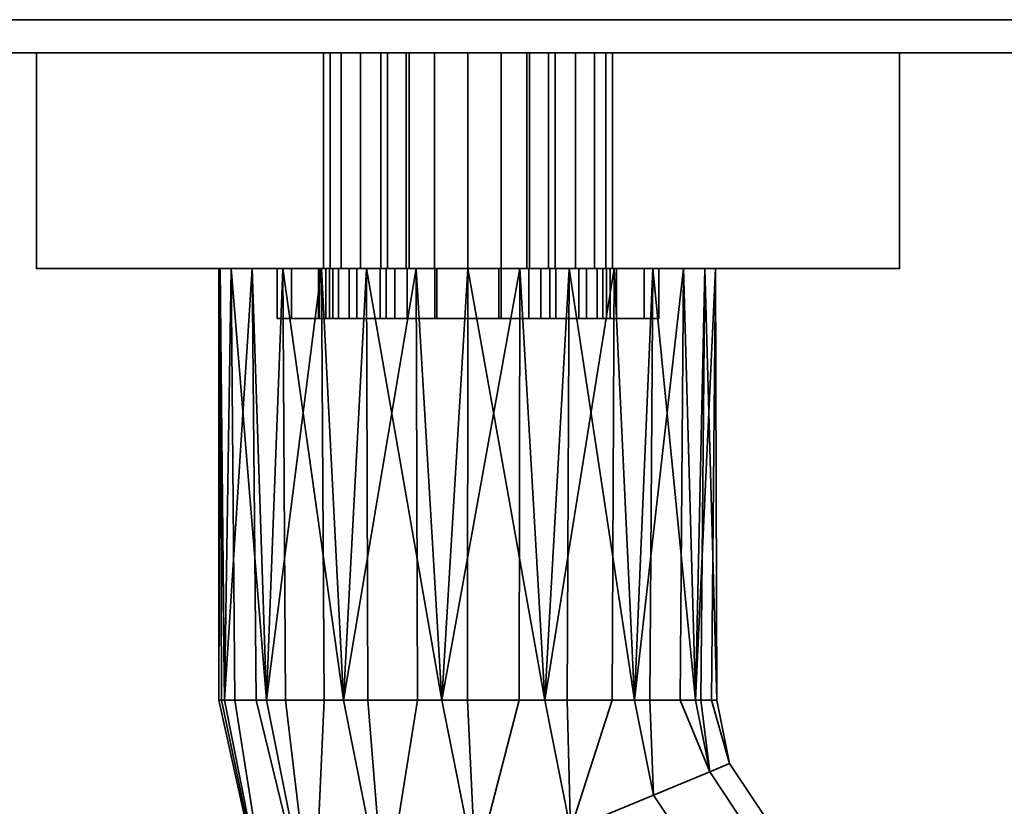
# Model space of a CAD drawing. Header units: millimetres. Extents: x -508 to 6708, y -110 to 248.
# Tile 470 of 656: x 1169 to 1228, y -84 to -37. Entities that reach past the tile are written whole.
import ezdxf

# ---------------------------------------------------------------- set-up
doc = ezdxf.new("R2010")
doc.units = ezdxf.units.MM
doc.layers.add('151', color=7, linetype='Continuous', true_color=0xffffff)

# ---------------------------------------------------------------- blocks, each defined once
blk = doc.blocks.new('UG_SURFACE_034')
at = {"layer": '151', "color": 252, "linetype": 'Continuous', "lineweight": 35}
for points in [[(1872, -39.1, 2030), (1872, -26, 2030), (1128, -26, 2030), (1128, -39.1, 2030)], [(1128, -39.1, 2), (1128, -37.1), (1872, -37.1), (1872, -39.1, 2)], [(1128, -39.1, 2), (1872, -39.1, 2), (1872, -39.1, 2030), (1128, -39.1, 2030)]]:
    blk.add_3dface(points, dxfattribs=at)
blk = doc.blocks.new('UG_SURFACE_041')
at = {"layer": '151', "color": 252, "linetype": 'Continuous', "lineweight": 35}
for points in [[(1187.654, -52.1, 1013.609), (1187.654, -55.1, 1013.609), (1188.85, -55.1, 1016.597), (1188.85, -52.1, 1016.597)], [(1187.654, -52.1, 1010.391), (1187.654, -55.1, 1010.391), (1187.654, -55.1, 1013.609), (1187.654, -52.1, 1013.609)], [(1188.85, -52.1, 1007.403), (1188.85, -55.1, 1007.403), (1187.654, -55.1, 1010.391), (1187.654, -52.1, 1010.391)], [(1194, -52.1, 1003.739), (1187.654, -52.1, 1010.391), (1187.654, -52.1, 1013.609)], [(1194, -52.1, 1003.739), (1191.072, -52.1, 1005.074), (1188.85, -52.1, 1007.403), (1187.654, -52.1, 1010.391)], [(1187.654, -52.1, 1013.609), (1188.85, -52.1, 1016.597), (1191.072, -52.1, 1018.926), (1194, -52.1, 1003.739)], [(1188.85, -52.1, 1016.597), (1188.85, -55.1, 1016.597), (1191.072, -55.1, 1018.926), (1191.072, -52.1, 1018.926)], [(1191.072, -52.1, 1005.074), (1191.072, -55.1, 1005.074), (1188.85, -55.1, 1007.403), (1188.85, -52.1, 1007.403)], [(1191.072, -52.1, 1018.926), (1191.072, -55.1, 1018.926), (1194, -55.1, 1020.261), (1194, -52.1, 1020.261)], [(1194, -52.1, 1003.739), (1194, -55.1, 1003.739), (1191.072, -55.1, 1005.074), (1191.072, -52.1, 1005.074)], [(1191.072, -52.1, 1018.926), (1194, -52.1, 1020.261), (1194, -52.1, 1003.739)], [(1194, -52.1, 1020.261), (1194, -55.1, 1020.261), (1194, -55.1, 1003.739), (1194, -52.1, 1003.739)], [(1194, -55.1, 1003.739), (1187.654, -55.1, 1013.609), (1187.654, -55.1, 1010.391)], [(1194, -55.1, 1003.739), (1191.072, -55.1, 1018.926), (1188.85, -55.1, 1016.597), (1187.654, -55.1, 1013.609)], [(1187.654, -55.1, 1010.391), (1188.85, -55.1, 1007.403), (1191.072, -55.1, 1005.074), (1194, -55.1, 1003.739)], [(1194, -55.1, 1003.739), (1194, -55.1, 1020.261), (1191.072, -55.1, 1018.926)]]:
    blk.add_3dface(points, dxfattribs=at)
blk = doc.blocks.new('UG_SURFACE_043')
at = {"layer": '151', "color": 252, "linetype": 'Continuous', "lineweight": 35}
for points in [[(1184.5, -52.1, 1014.5), (1187.049, -52.1, 1012.941), (1187, -52.1, 1012)], [(1184.5, -52.1, 1014.5), (1185.375, -52.1, 1018.901), (1188.206, -52.1, 1016.5), (1187.049, -52.1, 1012.941)], [(1185.375, -52.1, 989.099), (1184.5, -52.1, 993.5), (1189.312, -52.1, 1005.978), (1192.339, -52.1, 1003.778)], [(1187, -52.1, 1012), (1187.441, -52.1, 1009.219), (1184.5, -52.1, 993.5), (1184.5, -52.1, 1014.5)], [(1187.441, -52.1, 1009.219), (1189.312, -52.1, 1005.978), (1184.5, -52.1, 993.5)], [(1185.375, -52.1, 989.099), (1185.375, -55.1, 989.099), (1184.5, -55.1, 993.5), (1184.5, -52.1, 993.5)], [(1184.5, -52.1, 993.5), (1184.5, -55.1, 993.5), (1184.5, -55.1, 1014.5), (1184.5, -52.1, 1014.5)], [(1184.5, -52.1, 1014.5), (1184.5, -55.1, 1014.5), (1185.375, -55.1, 1018.901), (1185.375, -52.1, 1018.901)], [(1187.868, -52.1, 985.368), (1185.375, -52.1, 989.099), (1192.339, -52.1, 1003.778), (1196, -52.1, 1003)], [(1190.71, -52.1, 1019.281), (1188.206, -52.1, 1016.5), (1185.375, -52.1, 1018.901), (1187.868, -52.1, 1022.632)], [(1187.868, -52.1, 985.368), (1187.868, -55.1, 985.368), (1185.375, -55.1, 989.099), (1185.375, -52.1, 989.099)], [(1185.375, -52.1, 1018.901), (1185.375, -55.1, 1018.901), (1187.868, -55.1, 1022.632), (1187.868, -52.1, 1022.632)], [(1187, -52.1, 1012), (1187.049, -52.1, 1012.941), (1187.049, -55.1, 1012.941), (1187, -55.1, 1012)], [(1187, -55.1, 1012), (1187.441, -55.1, 1009.219), (1187.441, -52.1, 1009.219), (1187, -52.1, 1012)], [(1188.206, -52.1, 1016.5), (1188.206, -55.1, 1016.5), (1187.049, -55.1, 1012.941), (1187.049, -52.1, 1012.941)], [(1187.441, -52.1, 1009.219), (1187.441, -55.1, 1009.219), (1189.312, -55.1, 1005.978), (1189.312, -52.1, 1005.978)], [(1196, -52.1, 1003), (1196, -52.1, 982), (1191.599, -52.1, 982.875), (1187.868, -52.1, 985.368)], [(1194.129, -52.1, 1020.803), (1190.71, -52.1, 1019.281), (1187.868, -52.1, 1022.632), (1191.599, -52.1, 1025.125)], [(1191.599, -52.1, 982.875), (1191.599, -55.1, 982.875), (1187.868, -55.1, 985.368), (1187.868, -52.1, 985.368)], [(1187.868, -52.1, 1022.632), (1187.868, -55.1, 1022.632), (1191.599, -55.1, 1025.125), (1191.599, -52.1, 1025.125)], [(1190.71, -52.1, 1019.281), (1190.71, -55.1, 1019.281), (1188.206, -55.1, 1016.5), (1188.206, -52.1, 1016.5)], [(1189.312, -52.1, 1005.978), (1189.312, -55.1, 1005.978), (1192.339, -55.1, 1003.778), (1192.339, -52.1, 1003.778)], [(1194.129, -52.1, 1020.803), (1194.129, -55.1, 1020.803), (1190.71, -55.1, 1019.281), (1190.71, -52.1, 1019.281)], [(1197.871, -52.1, 1020.803), (1194.129, -52.1, 1020.803), (1191.599, -52.1, 1025.125), (1196, -52.1, 1026)], [(1196, -52.1, 982), (1196, -55.1, 982), (1191.599, -55.1, 982.875), (1191.599, -52.1, 982.875)], [(1191.599, -52.1, 1025.125), (1191.599, -55.1, 1025.125), (1196, -55.1, 1026), (1196, -52.1, 1026)], [(1192.339, -52.1, 1003.778), (1192.339, -55.1, 1003.778), (1196, -55.1, 1003), (1196, -52.1, 1003)], [(1197.871, -52.1, 1020.803), (1197.871, -55.1, 1020.803), (1194.129, -55.1, 1020.803), (1194.129, -52.1, 1020.803)], [(1196, -52.1, 1003), (1196, -55.1, 1003), (1199.661, -55.1, 1003.778), (1199.661, -52.1, 1003.778)], [(1196, -52.1, 1003), (1199.661, -52.1, 1003.778), (1206.625, -52.1, 989.099), (1204.132, -52.1, 985.368)], [(1204.132, -52.1, 985.368), (1200.401, -52.1, 982.875), (1196, -52.1, 1003)], [(1196, -52.1, 1026), (1200.401, -52.1, 1025.125), (1197.871, -52.1, 1020.803)], [(1200.401, -52.1, 982.875), (1196, -52.1, 982), (1196, -52.1, 1003)], [(1200.401, -52.1, 982.875), (1200.401, -55.1, 982.875), (1196, -55.1, 982), (1196, -52.1, 982)], [(1196, -52.1, 1026), (1196, -55.1, 1026), (1200.401, -55.1, 1025.125), (1200.401, -52.1, 1025.125)], [(1201.29, -52.1, 1019.281), (1201.29, -55.1, 1019.281), (1197.871, -55.1, 1020.803), (1197.871, -52.1, 1020.803)], [(1201.29, -52.1, 1019.281), (1197.871, -52.1, 1020.803), (1200.401, -52.1, 1025.125), (1204.132, -52.1, 1022.632)], [(1199.661, -52.1, 1003.778), (1199.661, -55.1, 1003.778), (1202.688, -55.1, 1005.978), (1202.688, -52.1, 1005.978)], [(1207.5, -52.1, 993.5), (1206.625, -52.1, 989.099), (1199.661, -52.1, 1003.778), (1202.688, -52.1, 1005.978)], [(1204.132, -52.1, 985.368), (1204.132, -55.1, 985.368), (1200.401, -55.1, 982.875), (1200.401, -52.1, 982.875)], [(1200.401, -52.1, 1025.125), (1200.401, -55.1, 1025.125), (1204.132, -55.1, 1022.632), (1204.132, -52.1, 1022.632)], [(1203.794, -52.1, 1016.5), (1203.794, -55.1, 1016.5), (1201.29, -55.1, 1019.281), (1201.29, -52.1, 1019.281)], [(1204.132, -52.1, 1022.632), (1206.625, -52.1, 1018.901), (1203.794, -52.1, 1016.5), (1201.29, -52.1, 1019.281)], [(1202.688, -52.1, 1005.978), (1202.688, -55.1, 1005.978), (1204.56, -55.1, 1009.219), (1204.56, -52.1, 1009.219)], [(1207.5, -52.1, 993.5), (1202.688, -52.1, 1005.978), (1204.56, -52.1, 1009.219)], [(1204.951, -52.1, 1012.941), (1204.951, -55.1, 1012.941), (1203.794, -55.1, 1016.5), (1203.794, -52.1, 1016.5)], [(1204.951, -52.1, 1012.941), (1203.794, -52.1, 1016.5), (1206.625, -52.1, 1018.901), (1207.5, -52.1, 1014.5)], [(1206.625, -52.1, 989.099), (1206.625, -55.1, 989.099), (1204.132, -55.1, 985.368), (1204.132, -52.1, 985.368)], [(1204.132, -52.1, 1022.632), (1204.132, -55.1, 1022.632), (1206.625, -55.1, 1018.901), (1206.625, -52.1, 1018.901)], [(1204.56, -52.1, 1009.219), (1204.56, -55.1, 1009.219), (1204.951, -55.1, 1012.941), (1204.951, -52.1, 1012.941)], [(1204.56, -52.1, 1009.219), (1204.951, -52.1, 1012.941), (1207.5, -52.1, 1014.5), (1207.5, -52.1, 993.5)], [(1207.5, -52.1, 993.5), (1207.5, -55.1, 993.5), (1206.625, -55.1, 989.099), (1206.625, -52.1, 989.099)], [(1206.625, -52.1, 1018.901), (1206.625, -55.1, 1018.901), (1207.5, -55.1, 1014.5), (1207.5, -52.1, 1014.5)], [(1207.5, -52.1, 1014.5), (1207.5, -55.1, 1014.5), (1207.5, -55.1, 993.5), (1207.5, -52.1, 993.5)], [(1184.5, -55.1, 1014.5), (1184.5, -55.1, 993.5), (1187.441, -55.1, 1009.219), (1187, -55.1, 1012)], [(1187, -55.1, 1012), (1187.049, -55.1, 1012.941), (1184.5, -55.1, 1014.5)], [(1184.5, -55.1, 993.5), (1189.312, -55.1, 1005.978), (1187.441, -55.1, 1009.219)], [(1187.049, -55.1, 1012.941), (1188.206, -55.1, 1016.5), (1185.375, -55.1, 1018.901), (1184.5, -55.1, 1014.5)], [(1192.339, -55.1, 1003.778), (1189.312, -55.1, 1005.978), (1184.5, -55.1, 993.5), (1185.375, -55.1, 989.099)], [(1187.868, -55.1, 1022.632), (1185.375, -55.1, 1018.901), (1188.206, -55.1, 1016.5), (1190.71, -55.1, 1019.281)], [(1196, -55.1, 1003), (1192.339, -55.1, 1003.778), (1185.375, -55.1, 989.099), (1187.868, -55.1, 985.368)], [(1191.599, -55.1, 1025.125), (1187.868, -55.1, 1022.632), (1190.71, -55.1, 1019.281), (1194.129, -55.1, 1020.803)], [(1187.868, -55.1, 985.368), (1191.599, -55.1, 982.875), (1196, -55.1, 982), (1196, -55.1, 1003)], [(1196, -55.1, 1026), (1191.599, -55.1, 1025.125), (1194.129, -55.1, 1020.803)], [(1194.129, -55.1, 1020.803), (1197.871, -55.1, 1020.803), (1200.401, -55.1, 1025.125), (1196, -55.1, 1026)], [(1196, -55.1, 1003), (1200.401, -55.1, 982.875), (1204.132, -55.1, 985.368)], [(1196, -55.1, 1003), (1196, -55.1, 982), (1200.401, -55.1, 982.875)], [(1204.132, -55.1, 985.368), (1206.625, -55.1, 989.099), (1199.661, -55.1, 1003.778), (1196, -55.1, 1003)], [(1197.871, -55.1, 1020.803), (1201.29, -55.1, 1019.281), (1204.132, -55.1, 1022.632), (1200.401, -55.1, 1025.125)], [(1202.688, -55.1, 1005.978), (1199.661, -55.1, 1003.778), (1206.625, -55.1, 989.099), (1207.5, -55.1, 993.5)], [(1201.29, -55.1, 1019.281), (1203.794, -55.1, 1016.5), (1206.625, -55.1, 1018.901), (1204.132, -55.1, 1022.632)], [(1204.56, -55.1, 1009.219), (1202.688, -55.1, 1005.978), (1207.5, -55.1, 993.5)], [(1207.5, -55.1, 1014.5), (1206.625, -55.1, 1018.901), (1203.794, -55.1, 1016.5), (1204.951, -55.1, 1012.941)], [(1207.5, -55.1, 993.5), (1207.5, -55.1, 1014.5), (1204.951, -55.1, 1012.941), (1204.56, -55.1, 1009.219)]]:
    blk.add_3dface(points, dxfattribs=at)
blk = doc.blocks.new('UG_SURFACE_045')
at = {"layer": '151', "color": 252, "linetype": 'Continuous', "lineweight": 35}
for points in [[(1198, -52.1, 1003.739), (1198, -55.1, 1003.739), (1198, -55.1, 1020.261), (1198, -52.1, 1020.261)], [(1200.928, -52.1, 1005.074), (1200.928, -55.1, 1005.074), (1198, -55.1, 1003.739), (1198, -52.1, 1003.739)], [(1198, -52.1, 1020.261), (1198, -55.1, 1020.261), (1200.928, -55.1, 1018.926), (1200.928, -52.1, 1018.926)], [(1198, -52.1, 1003.739), (1198, -52.1, 1020.261), (1200.928, -52.1, 1018.926)], [(1200.928, -52.1, 1005.074), (1198, -52.1, 1003.739), (1200.928, -52.1, 1018.926)], [(1203.15, -52.1, 1007.403), (1203.15, -55.1, 1007.403), (1200.928, -55.1, 1005.074), (1200.928, -52.1, 1005.074)], [(1200.928, -52.1, 1018.926), (1200.928, -55.1, 1018.926), (1203.15, -55.1, 1016.597), (1203.15, -52.1, 1016.597)], [(1200.928, -52.1, 1005.074), (1200.928, -52.1, 1018.926), (1203.15, -52.1, 1016.597), (1204.346, -52.1, 1013.609)], [(1204.346, -52.1, 1013.609), (1204.346, -52.1, 1010.391), (1203.15, -52.1, 1007.403), (1200.928, -52.1, 1005.074)], [(1204.346, -52.1, 1010.391), (1204.346, -55.1, 1010.391), (1203.15, -55.1, 1007.403), (1203.15, -52.1, 1007.403)], [(1203.15, -52.1, 1016.597), (1203.15, -55.1, 1016.597), (1204.346, -55.1, 1013.609), (1204.346, -52.1, 1013.609)], [(1204.346, -52.1, 1013.609), (1204.346, -55.1, 1013.609), (1204.346, -55.1, 1010.391), (1204.346, -52.1, 1010.391)], [(1198, -55.1, 1020.261), (1198, -55.1, 1003.739), (1200.928, -55.1, 1005.074)], [(1200.928, -55.1, 1018.926), (1198, -55.1, 1020.261), (1200.928, -55.1, 1005.074)], [(1200.928, -55.1, 1018.926), (1200.928, -55.1, 1005.074), (1203.15, -55.1, 1007.403), (1204.346, -55.1, 1010.391)], [(1204.346, -55.1, 1010.391), (1204.346, -55.1, 1013.609), (1203.15, -55.1, 1016.597), (1200.928, -55.1, 1018.926)]]:
    blk.add_3dface(points, dxfattribs=at)
blk = doc.blocks.new('UG_SURFACE_047')
at = {"layer": '151', "color": 254, "linetype": 'Continuous', "lineweight": 35}
for points in [[(1170, -39.1, 951.5), (1191.15, -39.1, 990.491), (1192.288, -39.1, 988.788)], [(1192.288, -39.1, 988.788), (1193.991, -39.1, 987.65), (1170, -39.1, 951.5)], [(1193.991, -39.1, 987.65), (1196, -39.1, 987.25), (1196, -39.1, 948), (1170, -39.1, 951.5)], [(1170, -39.1, 951.5), (1188.367, -39.1, 1007.721), (1190.75, -39.1, 1005), (1190.75, -39.1, 992.5)], [(1190.75, -39.1, 992.5), (1191.15, -39.1, 990.491), (1170, -39.1, 951.5)], [(1170, -39.1, 951.5), (1187.289, -39.1, 1011.173), (1188.367, -39.1, 1007.721)], [(1170, -39.1, 1186.5), (1189.527, -39.1, 1017.888), (1187.699, -39.1, 1014.767)], [(1170, -39.1, 1186.5), (1196, -39.1, 1190), (1196, -39.1, 1020.75), (1192.461, -39.1, 1020.002)], [(1192.461, -39.1, 1020.002), (1189.527, -39.1, 1017.888), (1170, -39.1, 1186.5)], [(1187.699, -39.1, 1014.767), (1187.289, -39.1, 1011.173), (1170, -39.1, 951.5), (1170, -39.1, 1186.5)], [(1196, -39.1, 948), (1196, -52.1, 948), (1170, -52.1, 951.5), (1170, -39.1, 951.5)], [(1170, -39.1, 951.5), (1170, -52.1, 951.5), (1170, -52.1, 1186.5), (1170, -39.1, 1186.5)], [(1170, -39.1, 1186.5), (1170, -52.1, 1186.5), (1196, -52.1, 1190), (1196, -39.1, 1190)], [(1187.289, -39.1, 1011.173), (1187.289, -52.1, 1011.173), (1188.367, -52.1, 1007.721), (1188.367, -39.1, 1007.721)], [(1187.699, -39.1, 1014.767), (1187.699, -52.1, 1014.767), (1187.289, -52.1, 1011.173), (1187.289, -39.1, 1011.173)], [(1189.527, -39.1, 1017.888), (1189.527, -52.1, 1017.888), (1187.699, -52.1, 1014.767), (1187.699, -39.1, 1014.767)], [(1188.367, -39.1, 1007.721), (1188.367, -52.1, 1007.721), (1190.75, -52.1, 1005), (1190.75, -39.1, 1005)], [(1192.461, -39.1, 1020.002), (1192.461, -52.1, 1020.002), (1189.527, -52.1, 1017.888), (1189.527, -39.1, 1017.888)], [(1190.75, -39.1, 1005), (1190.75, -52.1, 1005), (1190.75, -52.1, 992.5), (1190.75, -39.1, 992.5)], [(1190.75, -39.1, 992.5), (1190.75, -52.1, 992.5), (1191.15, -52.1, 990.491), (1191.15, -39.1, 990.491)], [(1191.15, -39.1, 990.491), (1191.15, -52.1, 990.491), (1192.288, -52.1, 988.788), (1192.288, -39.1, 988.788)], [(1192.288, -39.1, 988.788), (1192.288, -52.1, 988.788), (1193.991, -52.1, 987.65), (1193.991, -39.1, 987.65)], [(1196, -39.1, 1020.75), (1196, -52.1, 1020.75), (1192.461, -52.1, 1020.002), (1192.461, -39.1, 1020.002)], [(1193.991, -39.1, 987.65), (1193.991, -52.1, 987.65), (1196, -52.1, 987.25), (1196, -39.1, 987.25)], [(1222, -39.1, 951.5), (1196, -39.1, 948), (1196, -39.1, 987.25), (1198.009, -39.1, 987.65)], [(1199.539, -39.1, 1020.002), (1196, -39.1, 1020.75), (1196, -39.1, 1190), (1222, -39.1, 1186.5)], [(1199.539, -39.1, 1020.002), (1199.539, -52.1, 1020.002), (1196, -52.1, 1020.75), (1196, -39.1, 1020.75)], [(1222, -39.1, 951.5), (1222, -52.1, 951.5), (1196, -52.1, 948), (1196, -39.1, 948)], [(1196, -39.1, 987.25), (1196, -52.1, 987.25), (1198.009, -52.1, 987.65), (1198.009, -39.1, 987.65)], [(1196, -39.1, 1190), (1196, -52.1, 1190), (1222, -52.1, 1186.5), (1222, -39.1, 1186.5)], [(1222, -39.1, 951.5), (1198.009, -39.1, 987.65), (1199.712, -39.1, 988.788)], [(1198.009, -39.1, 987.65), (1198.009, -52.1, 987.65), (1199.712, -52.1, 988.788), (1199.712, -39.1, 988.788)], [(1222, -39.1, 1186.5), (1202.473, -39.1, 1017.888), (1199.539, -39.1, 1020.002)], [(1202.473, -39.1, 1017.888), (1202.473, -52.1, 1017.888), (1199.539, -52.1, 1020.002), (1199.539, -39.1, 1020.002)], [(1199.712, -39.1, 988.788), (1200.85, -39.1, 990.491), (1222, -39.1, 951.5)], [(1199.712, -39.1, 988.788), (1199.712, -52.1, 988.788), (1200.85, -52.1, 990.491), (1200.85, -39.1, 990.491)], [(1222, -39.1, 951.5), (1200.85, -39.1, 990.491), (1201.25, -39.1, 992.5)], [(1200.85, -39.1, 990.491), (1200.85, -52.1, 990.491), (1201.25, -52.1, 992.5), (1201.25, -39.1, 992.5)], [(1201.25, -39.1, 992.5), (1201.25, -52.1, 992.5), (1201.25, -52.1, 1005), (1201.25, -39.1, 1005)], [(1201.25, -39.1, 992.5), (1201.25, -39.1, 1005), (1203.632, -39.1, 1007.721), (1222, -39.1, 951.5)], [(1201.25, -39.1, 1005), (1201.25, -52.1, 1005), (1203.632, -52.1, 1007.721), (1203.632, -39.1, 1007.721)], [(1204.301, -39.1, 1014.767), (1202.473, -39.1, 1017.888), (1222, -39.1, 1186.5)], [(1204.301, -39.1, 1014.767), (1204.301, -52.1, 1014.767), (1202.473, -52.1, 1017.888), (1202.473, -39.1, 1017.888)], [(1203.632, -39.1, 1007.721), (1204.711, -39.1, 1011.173), (1222, -39.1, 951.5)], [(1203.632, -39.1, 1007.721), (1203.632, -52.1, 1007.721), (1204.711, -52.1, 1011.173), (1204.711, -39.1, 1011.173)], [(1222, -39.1, 1186.5), (1222, -39.1, 951.5), (1204.711, -39.1, 1011.173), (1204.301, -39.1, 1014.767)], [(1204.711, -39.1, 1011.173), (1204.711, -52.1, 1011.173), (1204.301, -52.1, 1014.767), (1204.301, -39.1, 1014.767)], [(1222, -39.1, 1186.5), (1222, -52.1, 1186.5), (1222, -52.1, 951.5), (1222, -39.1, 951.5)], [(1170, -52.1, 951.5), (1193.991, -52.1, 987.65), (1192.288, -52.1, 988.788)], [(1170, -52.1, 951.5), (1181.734, -52.1, 1099.365), (1181, -52.1, 1104)], [(1170, -52.1, 951.5), (1191.15, -52.1, 990.491), (1190.75, -52.1, 992.5)], [(1170, -52.1, 951.5), (1196, -52.1, 948), (1196, -52.1, 987.25), (1193.991, -52.1, 987.65)], [(1181, -52.1, 1104), (1181.082, -52.1, 1105.568), (1170, -52.1, 1186.5), (1170, -52.1, 951.5)], [(1192.288, -52.1, 988.788), (1191.15, -52.1, 990.491), (1170, -52.1, 951.5)], [(1196, -52.1, 1190), (1170, -52.1, 1186.5), (1192.881, -52.1, 1118.672)], [(1170, -52.1, 1186.5), (1183.01, -52.1, 1111.5), (1187.183, -52.1, 1116.135)], [(1170, -52.1, 951.5), (1184.853, -52.1, 1093.963), (1181.734, -52.1, 1099.365)], [(1170, -52.1, 951.5), (1187.289, -52.1, 1011.173), (1187.699, -52.1, 1014.767)], [(1190.75, -52.1, 992.5), (1190.75, -52.1, 1005), (1188.367, -52.1, 1007.721), (1170, -52.1, 951.5)], [(1187.183, -52.1, 1116.135), (1192.881, -52.1, 1118.672), (1170, -52.1, 1186.5)], [(1170, -52.1, 951.5), (1189.899, -52.1, 1090.297), (1184.853, -52.1, 1093.963)], [(1188.367, -52.1, 1007.721), (1187.289, -52.1, 1011.173), (1170, -52.1, 951.5)], [(1187.699, -52.1, 1014.767), (1196, -52.1, 1089), (1189.899, -52.1, 1090.297), (1170, -52.1, 951.5)], [(1181.082, -52.1, 1105.568), (1183.01, -52.1, 1111.5), (1170, -52.1, 1186.5)], [(1181, -52.1, 1104), (1181.734, -52.1, 1099.365), (1181.328, -78.1, 1100.881)], [(1181.082, -52.1, 1105.568), (1181, -52.1, 1104), (1181, -78.1, 1104)], [(1181, -78.1, 1104), (1181.164, -78.1, 1105.559), (1181.082, -52.1, 1105.568)], [(1181.328, -78.1, 1100.881), (1181, -78.1, 1104), (1181, -52.1, 1104)], [(1183.01, -52.1, 1111.5), (1181.082, -52.1, 1105.568), (1181.328, -78.1, 1107.119)], [(1181.082, -52.1, 1105.568), (1181.164, -78.1, 1105.559), (1181.328, -78.1, 1107.119)], [(1181.734, -52.1, 1099.365), (1181.959, -78.1, 1099.465), (1181.328, -78.1, 1100.881)], [(1181.328, -78.1, 1107.119), (1183.234, -78.1, 1111.4), (1183.01, -52.1, 1111.5)], [(1181.734, -52.1, 1099.365), (1184.853, -52.1, 1093.963), (1183.865, -78.1, 1095.183)], [(1183.865, -78.1, 1095.183), (1181.959, -78.1, 1099.465), (1181.734, -52.1, 1099.365)], [(1187.183, -52.1, 1116.135), (1183.01, -52.1, 1111.5), (1183.865, -78.1, 1112.817)], [(1183.01, -52.1, 1111.5), (1183.234, -78.1, 1111.4), (1183.865, -78.1, 1112.817)], [(1184.853, -52.1, 1093.963), (1185.017, -78.1, 1094.146), (1183.865, -78.1, 1095.183)], [(1183.865, -78.1, 1112.817), (1187.348, -78.1, 1115.953), (1187.183, -52.1, 1116.135)], [(1184.853, -52.1, 1093.963), (1189.899, -52.1, 1090.297), (1188.5, -78.1, 1091.01)], [(1188.5, -78.1, 1091.01), (1185.017, -78.1, 1094.146), (1184.853, -52.1, 1093.963)], [(1192.881, -52.1, 1118.672), (1187.183, -52.1, 1116.135), (1188.5, -78.1, 1116.99)], [(1187.183, -52.1, 1116.135), (1187.348, -78.1, 1115.953), (1188.5, -78.1, 1116.99)], [(1196, -52.1, 1089), (1187.699, -52.1, 1014.767), (1189.527, -52.1, 1017.888)], [(1189.899, -52.1, 1090.297), (1189.975, -78.1, 1090.53), (1188.5, -78.1, 1091.01)], [(1188.5, -78.1, 1116.99), (1192.957, -78.1, 1118.439), (1192.881, -52.1, 1118.672)], [(1196, -52.1, 1089), (1189.527, -52.1, 1017.888), (1192.461, -52.1, 1020.002)], [(1189.899, -52.1, 1090.297), (1196, -52.1, 1089), (1194.432, -78.1, 1089.082)], [(1194.432, -78.1, 1089.082), (1189.975, -78.1, 1090.53), (1189.899, -52.1, 1090.297)], [(1192.461, -52.1, 1020.002), (1196, -52.1, 1020.75), (1196, -52.1, 1089)], [(1199.119, -52.1, 1118.672), (1192.881, -52.1, 1118.672), (1194.432, -78.1, 1118.918)], [(1192.881, -52.1, 1118.672), (1192.957, -78.1, 1118.439), (1194.432, -78.1, 1118.918)], [(1192.881, -52.1, 1118.672), (1199.119, -52.1, 1118.672), (1222, -52.1, 1186.5), (1196, -52.1, 1190)], [(1196, -52.1, 1089), (1195.974, -78.1, 1089.244), (1194.432, -78.1, 1089.082)], [(1194.432, -78.1, 1118.918), (1199.093, -78.1, 1118.428), (1199.119, -52.1, 1118.672)], [(1200.635, -78.1, 1089.734), (1195.974, -78.1, 1089.244), (1196, -52.1, 1089)], [(1196, -52.1, 1089), (1202.101, -52.1, 1090.297), (1200.635, -78.1, 1089.734)], [(1202.101, -52.1, 1090.297), (1196, -52.1, 1089), (1196, -52.1, 1020.75), (1199.539, -52.1, 1020.002)], [(1198.009, -52.1, 987.65), (1196, -52.1, 987.25), (1196, -52.1, 948), (1222, -52.1, 951.5)], [(1199.712, -52.1, 988.788), (1198.009, -52.1, 987.65), (1222, -52.1, 951.5)], [(1199.119, -52.1, 1118.672), (1199.093, -78.1, 1118.428), (1200.635, -78.1, 1118.266)], [(1204.817, -52.1, 1116.135), (1199.119, -52.1, 1118.672), (1200.635, -78.1, 1118.266)], [(1222, -52.1, 1186.5), (1199.119, -52.1, 1118.672), (1204.817, -52.1, 1116.135)], [(1199.539, -52.1, 1020.002), (1202.473, -52.1, 1017.888), (1202.101, -52.1, 1090.297)], [(1222, -52.1, 951.5), (1200.85, -52.1, 990.491), (1199.712, -52.1, 988.788)], [(1202.101, -52.1, 1090.297), (1201.978, -78.1, 1090.51), (1200.635, -78.1, 1089.734)], [(1200.635, -78.1, 1118.266), (1204.694, -78.1, 1115.923), (1204.817, -52.1, 1116.135)], [(1201.25, -52.1, 992.5), (1200.85, -52.1, 990.491), (1222, -52.1, 951.5)], [(1222, -52.1, 951.5), (1203.632, -52.1, 1007.721), (1201.25, -52.1, 1005), (1201.25, -52.1, 992.5)], [(1206.037, -78.1, 1092.853), (1201.978, -78.1, 1090.51), (1202.101, -52.1, 1090.297)], [(1202.101, -52.1, 1090.297), (1207.147, -52.1, 1093.963), (1206.037, -78.1, 1092.853)], [(1202.101, -52.1, 1090.297), (1202.473, -52.1, 1017.888), (1204.301, -52.1, 1014.767)], [(1204.301, -52.1, 1014.767), (1204.711, -52.1, 1011.173), (1222, -52.1, 951.5), (1202.101, -52.1, 1090.297)], [(1222, -52.1, 951.5), (1207.147, -52.1, 1093.963), (1202.101, -52.1, 1090.297)], [(1222, -52.1, 951.5), (1204.711, -52.1, 1011.173), (1203.632, -52.1, 1007.721)], [(1204.817, -52.1, 1116.135), (1204.694, -78.1, 1115.923), (1206.037, -78.1, 1115.147)], [(1208.99, -52.1, 1111.5), (1204.817, -52.1, 1116.135), (1206.037, -78.1, 1115.147)], [(1204.817, -52.1, 1116.135), (1208.99, -52.1, 1111.5), (1222, -52.1, 1186.5)], [(1207.147, -52.1, 1093.963), (1206.949, -78.1, 1094.107), (1206.037, -78.1, 1092.853)], [(1206.037, -78.1, 1115.147), (1208.792, -78.1, 1111.356), (1208.99, -52.1, 1111.5)], [(1209.703, -78.1, 1097.899), (1206.949, -78.1, 1094.107), (1207.147, -52.1, 1093.963)], [(1207.147, -52.1, 1093.963), (1210.266, -52.1, 1099.365), (1209.703, -78.1, 1097.899)], [(1210.266, -52.1, 1099.365), (1207.147, -52.1, 1093.963), (1222, -52.1, 951.5)], [(1208.99, -52.1, 1111.5), (1208.792, -78.1, 1111.356), (1209.703, -78.1, 1110.101)], [(1210.918, -52.1, 1105.568), (1208.99, -52.1, 1111.5), (1209.703, -78.1, 1110.101)], [(1222, -52.1, 1186.5), (1208.99, -52.1, 1111.5), (1210.918, -52.1, 1105.568)], [(1210.266, -52.1, 1099.365), (1210.026, -78.1, 1099.416), (1209.703, -78.1, 1097.899)], [(1209.703, -78.1, 1110.101), (1210.678, -78.1, 1105.517), (1210.918, -52.1, 1105.568)], [(1211, -78.1, 1104), (1210.026, -78.1, 1099.416), (1210.266, -52.1, 1099.365)], [(1210.266, -52.1, 1099.365), (1210.918, -52.1, 1105.568), (1211, -78.1, 1104)], [(1210.918, -52.1, 1105.568), (1210.266, -52.1, 1099.365), (1222, -52.1, 951.5), (1222, -52.1, 1186.5)], [(1210.918, -52.1, 1105.568), (1210.678, -78.1, 1105.517), (1211, -78.1, 1104)], [(1184.348, -93.282, 1100.881), (1184.348, -93.282, 1107.119), (1181, -78.1, 1104)], [(1184.348, -93.282, 1107.119), (1181.164, -78.1, 1105.559), (1181, -78.1, 1104)], [(1181, -78.1, 1104), (1181.328, -78.1, 1100.881), (1184.348, -93.282, 1100.881)], [(1184.348, -93.282, 1107.119), (1181.328, -78.1, 1107.119), (1181.164, -78.1, 1105.559)], [(1184.348, -93.282, 1100.881), (1181.328, -78.1, 1100.881), (1181.959, -78.1, 1099.465)], [(1183.234, -78.1, 1111.4), (1181.328, -78.1, 1107.119), (1184.348, -93.282, 1107.119), (1186.692, -92.311, 1112.817)], [(1181.959, -78.1, 1099.465), (1183.865, -78.1, 1095.183), (1186.692, -92.311, 1095.183), (1184.348, -93.282, 1100.881)], [(1186.692, -92.311, 1112.817), (1183.865, -78.1, 1112.817), (1183.234, -78.1, 1111.4)], [(1186.692, -92.311, 1095.183), (1183.865, -78.1, 1095.183), (1185.017, -78.1, 1094.146)], [(1187.348, -78.1, 1115.953), (1183.865, -78.1, 1112.817), (1186.692, -92.311, 1112.817)], [(1185.017, -78.1, 1094.146), (1188.5, -78.1, 1091.01), (1190.974, -90.537, 1091.01), (1186.692, -92.311, 1095.183)], [(1186.692, -92.311, 1112.817), (1190.974, -90.537, 1116.99), (1188.5, -78.1, 1116.99), (1187.348, -78.1, 1115.953)], [(1190.974, -90.537, 1091.01), (1188.5, -78.1, 1091.01), (1189.975, -78.1, 1090.53)], [(1192.957, -78.1, 1118.439), (1188.5, -78.1, 1116.99), (1190.974, -90.537, 1116.99)], [(1189.975, -78.1, 1090.53), (1194.432, -78.1, 1089.082), (1196.454, -88.267, 1089.082), (1190.974, -90.537, 1091.01)], [(1190.974, -90.537, 1116.99), (1196.454, -88.267, 1118.918), (1194.432, -78.1, 1118.918), (1192.957, -78.1, 1118.439)], [(1196.454, -88.267, 1089.082), (1194.432, -78.1, 1089.082), (1195.974, -78.1, 1089.244)], [(1199.093, -78.1, 1118.428), (1194.432, -78.1, 1118.918), (1196.454, -88.267, 1118.918)], [(1195.974, -78.1, 1089.244), (1200.635, -78.1, 1089.734), (1202.185, -85.893, 1089.734), (1196.454, -88.267, 1089.082)], [(1196.454, -88.267, 1118.918), (1202.185, -85.893, 1118.266), (1200.635, -78.1, 1118.266), (1199.093, -78.1, 1118.428)], [(1202.185, -85.893, 1089.734), (1200.635, -78.1, 1089.734), (1201.978, -78.1, 1090.51)], [(1204.694, -78.1, 1115.923), (1200.635, -78.1, 1118.266), (1202.185, -85.893, 1118.266)], [(1201.978, -78.1, 1090.51), (1206.037, -78.1, 1092.853), (1207.176, -83.826, 1092.853), (1202.185, -85.893, 1089.734)], [(1202.185, -85.893, 1118.266), (1207.176, -83.826, 1115.147), (1206.037, -78.1, 1115.147), (1204.694, -78.1, 1115.923)], [(1207.176, -83.826, 1092.853), (1206.037, -78.1, 1092.853), (1206.949, -78.1, 1094.107)], [(1208.792, -78.1, 1111.356), (1206.037, -78.1, 1115.147), (1207.176, -83.826, 1115.147), (1210.563, -82.423, 1110.101)], [(1206.949, -78.1, 1094.107), (1209.703, -78.1, 1097.899), (1210.563, -82.423, 1097.899), (1207.176, -83.826, 1092.853)], [(1210.563, -82.423, 1110.101), (1209.703, -78.1, 1110.101), (1208.792, -78.1, 1111.356)], [(1210.563, -82.423, 1097.899), (1209.703, -78.1, 1097.899), (1210.026, -78.1, 1099.416)], [(1210.678, -78.1, 1105.517), (1209.703, -78.1, 1110.101), (1210.563, -82.423, 1110.101), (1211.761, -81.927, 1104)], [(1210.026, -78.1, 1099.416), (1211, -78.1, 1104), (1211.761, -81.927, 1104), (1210.563, -82.423, 1097.899)], [(1211.761, -81.927, 1104), (1211, -78.1, 1104), (1210.678, -78.1, 1105.517)], [(1210.563, -82.423, 1097.899), (1213.012, -86.088, 1097.899), (1210.42, -88.68, 1092.853), (1207.176, -83.826, 1092.853)], [(1207.176, -83.826, 1115.147), (1210.42, -88.68, 1115.147), (1213.012, -86.088, 1110.101), (1210.563, -82.423, 1110.101)], [(1211.761, -81.927, 1104), (1213.929, -85.171, 1104), (1213.012, -86.088, 1097.899), (1210.563, -82.423, 1097.899)], [(1210.563, -82.423, 1110.101), (1213.012, -86.088, 1110.101), (1213.929, -85.171, 1104), (1211.761, -81.927, 1104)], [(1207.176, -83.826, 1092.853), (1210.42, -88.68, 1092.853), (1206.6, -92.5, 1089.734), (1202.185, -85.893, 1089.734)], [(1202.185, -85.893, 1118.266), (1206.6, -92.5, 1118.266), (1210.42, -88.68, 1115.147), (1207.176, -83.826, 1115.147)]]:
    blk.add_3dface(points, dxfattribs=at)

msp = doc.modelspace()

# ---------------------------------------------------------------- linework, layer by layer
at = {"layer": '151', "color": 253, "linetype": 'Continuous', "lineweight": -3}
for p, q in [((1128, -37.1), (1872, -37.1)), ((1872, -39.1, 2030), (1128, -39.1, 2030)), ((1872, -39.1, 2), (1128, -39.1, 2)), ((1170, -39.1, 951.5), (1170, -52.1, 951.5)), ((1170, -39.1, 1186.5), (1170, -39.1, 951.5)), ((1170, -39.1, 1186.5), (1170, -52.1, 1186.5)), ((1190.75, -52.1, 1005), (1190.75, -39.1, 1005)), ((1190.75, -39.1, 1005), (1190.75, -39.1, 992.5)), ((1190.75, -52.1, 992.5), (1190.75, -39.1, 992.5)), ((1201.25, -52.1, 992.5), (1201.25, -39.1, 992.5)), ((1201.25, -39.1, 992.5), (1201.25, -39.1, 1005)), ((1201.25, -52.1, 1005), (1201.25, -39.1, 1005)), ((1222, -39.1, 1186.5), (1222, -52.1, 1186.5)), ((1222, -39.1, 951.5), (1222, -39.1, 1186.5)), ((1222, -39.1, 951.5), (1222, -52.1, 951.5)), ((1170, -52.1, 1186.5), (1170, -52.1, 951.5)), ((1184.5, -55.1, 993.5), (1184.5, -52.1, 993.5)), ((1184.5, -52.1, 993.5), (1184.5, -52.1, 1014.5)), ((1184.5, -55.1, 1014.5), (1184.5, -52.1, 1014.5)), ((1190.75, -52.1, 1005), (1190.75, -52.1, 992.5)), ((1194, -52.1, 1020.261), (1194, -55.1, 1020.261)), ((1194, -55.1, 1003.739), (1194, -52.1, 1003.739)), ((1194, -52.1, 1020.261), (1194, -52.1, 1003.739)), ((1198, -52.1, 1003.739), (1198, -52.1, 1020.261)), ((1198, -52.1, 1020.261), (1198, -55.1, 1020.261)), ((1198, -55.1, 1003.739), (1198, -52.1, 1003.739)), ((1201.25, -52.1, 992.5), (1201.25, -52.1, 1005)), ((1207.5, -55.1, 993.5), (1207.5, -52.1, 993.5)), ((1207.5, -52.1, 1014.5), (1207.5, -52.1, 993.5)), ((1207.5, -55.1, 1014.5), (1207.5, -52.1, 1014.5)), ((1222, -52.1, 951.5), (1222, -52.1, 1186.5)), ((1184.5, -55.1, 993.5), (1184.5, -55.1, 1014.5)), ((1194, -55.1, 1020.261), (1194, -55.1, 1003.739)), ((1198, -55.1, 1003.739), (1198, -55.1, 1020.261)), ((1207.5, -55.1, 1014.5), (1207.5, -55.1, 993.5))]:
    msp.add_line(p, q, dxfattribs=at)
at = {"layer": '151', "color": 253, "linetype": 'Continuous', "lineweight": -3, "extrusion": (0, 1, 0)}
msp.add_circle((-1196, 1104, -52.1), 15, dxfattribs=at)
at = {"layer": '151', "color": 253, "linetype": 'Continuous', "lineweight": -3, "extrusion": (0, -1, 0)}
for centre, radius in [((1196, 1012, 52.1), 9), ((1196, 1012, 55.1), 9), ((1196, 1104, 78.1), 15)]:
    msp.add_circle(centre, radius, dxfattribs=at)
for centre, radius, start, end in [((1196, 1046.321, 39.1), 98.321, 254.66639, 285.33361), ((1196, 1091.679, 39.1), 98.321, 74.66639, 105.33361), ((1196, 1012, 39.1), 8.75, 306.8699, 233.1301), ((1196, 992.5, 39.1), 5.25, 180, 0), ((1196, 1091.679, 52.1), 98.321, 74.66639, 105.33361), ((1196, 1046.321, 52.1), 98.321, 254.66639, 285.33361), ((1196, 1012, 52.1), 8.75, 306.8699, 233.1301), ((1196, 992.5, 52.1), 5.25, 180, 0)]:
    msp.add_arc(centre, radius, start, end, dxfattribs=at)
at = {"layer": '151', "color": 253, "linetype": 'Continuous', "lineweight": -3, "extrusion": (0, 1, 0)}
for centre, radius, start, end in [((-1196, 993.5, -52.1), 11.5, 180, 0), ((-1196, 1014.5, -52.1), 11.5, 360, 180), ((-1196, 1012, -52.1), 8.5, 283.60896, 76.39104), ((-1196, 1012, -52.1), 8.5, 103.60896, 256.39104), ((-1196, 993.5, -55.1), 11.5, 180, 0), ((-1196, 1014.5, -55.1), 11.5, 360, 180), ((-1196, 1012, -55.1), 8.5, 283.60896, 76.39104), ((-1196, 1012, -55.1), 8.5, 103.60896, 256.39104)]:
    msp.add_arc(centre, radius, start, end, dxfattribs=at)

# ---------------------------------------------------------------- block references
at = {"layer": '151', "color": 253, "linetype": 'Continuous', "lineweight": -3}
for name in ['UG_SURFACE_034', 'UG_SURFACE_047', 'UG_SURFACE_043', 'UG_SURFACE_041', 'UG_SURFACE_045']:
    msp.add_blockref(name, (0, 0), dxfattribs=at)

doc.saveas('drawing.dxf')
